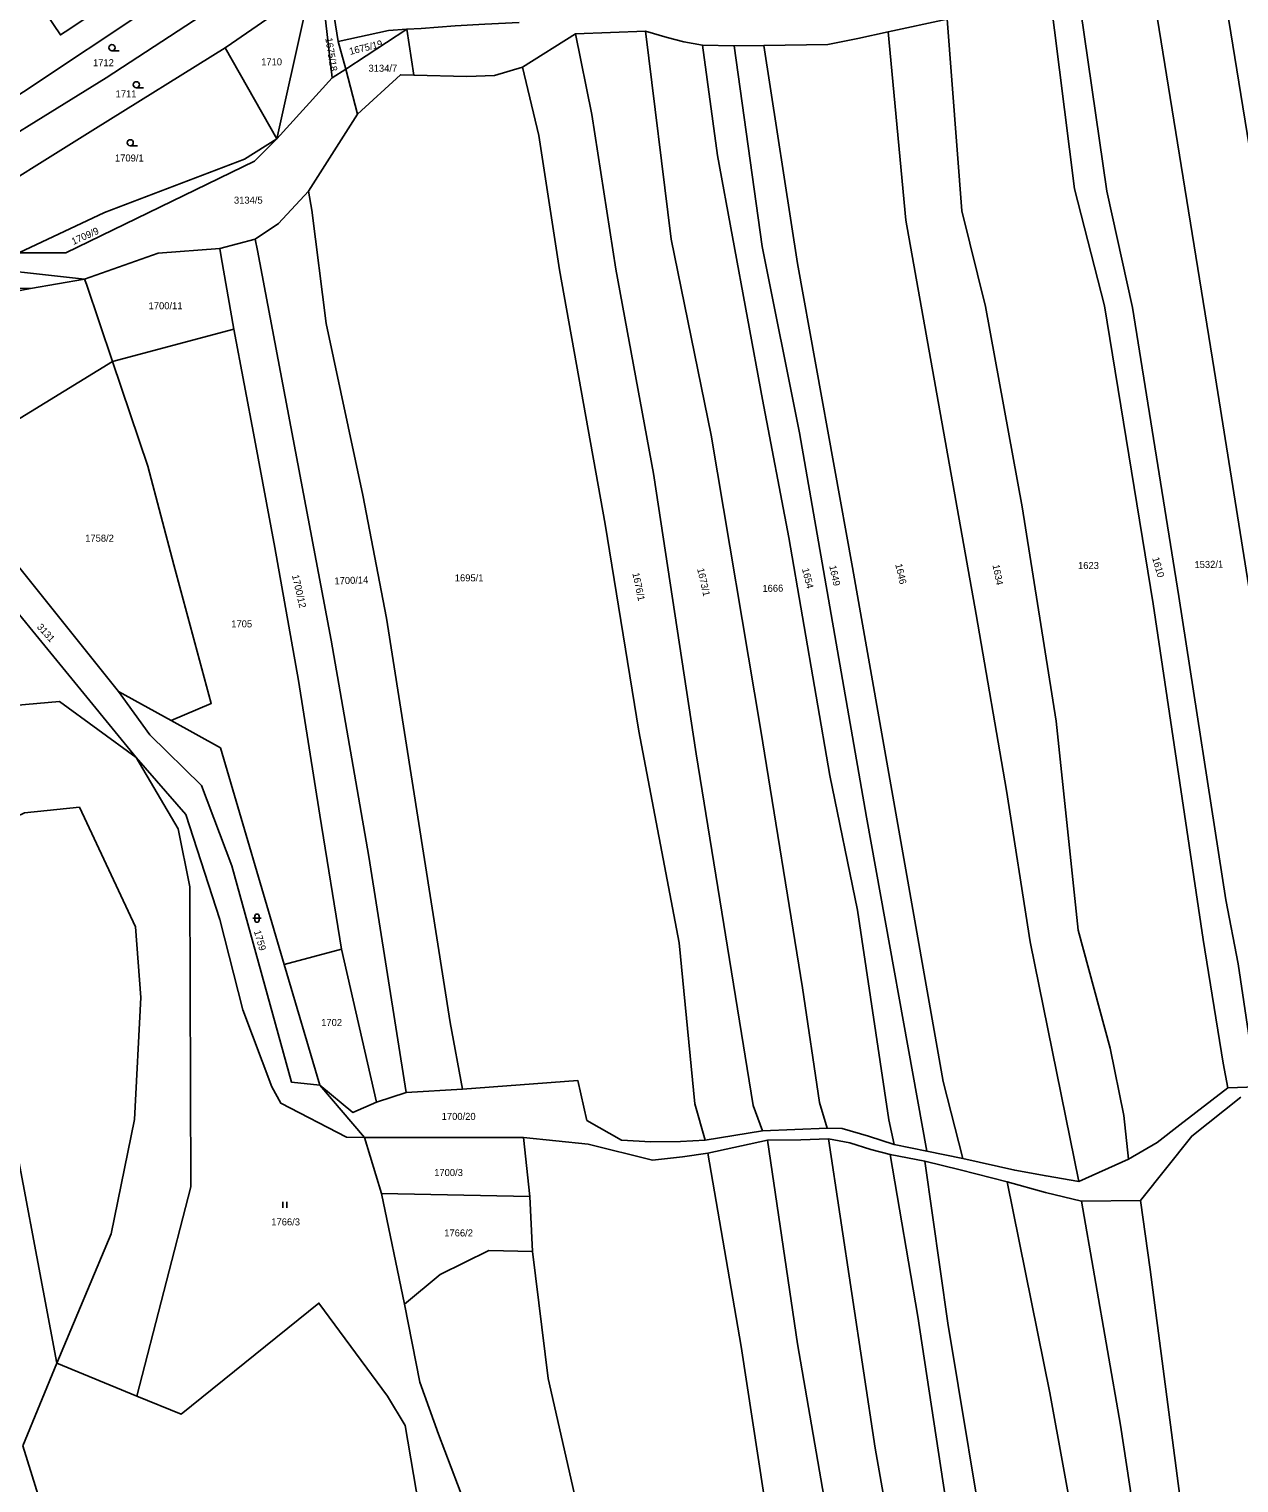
# Model space of a CAD drawing. Extents: x -776734 to -748832, y -1118122 to -976986.
# Drawn here: x -753041.9 to -752749.1, y -1116370.9 to -1116019.1 of the extents above; entities that cross this region are included whole.
import ezdxf

# ---------------------------------------------------------------- set-up
doc = ezdxf.new("R2010")
doc.units = 0
for name, color, linetype in [('KM_Hranice parcel', 7, 'Continuous'), ('KM_Parcelní čísla', 7, 'Continuous'), ('KM_Značky kultur', 7, 'Continuous')]:
    doc.layers.add(name, color=color, linetype=linetype)

msp = doc.modelspace()

# ---------------------------------------------------------------- linework, layer by layer
at = {"layer": 'KM_Hranice parcel'}
for p, q in [((-752968.54, -1116030.87), (-752976.29, -1115963.89)), ((-752819.73, -1116016.65), (-752833.98, -1116019.74)), ((-752965.28, -1116028.75), (-752967.11, -1116022.05)), ((-752965.28, -1116028.75), (-752950.51, -1116019.14)), ((-752950.51, -1116019.14), (-752948.8, -1116030.24)), ((-752909.66, -1116020.22), (-752922.47, -1116028.29)), ((-752892.71, -1116019.6), (-752909.66, -1116020.22)), ((-752981.94, -1116045.65), (-752994.45, -1116023.58)), ((-752871.27, -1116023.12), (-752878.89, -1116022.97)), ((-752864.08, -1116023.08), (-752871.27, -1116023.12)), ((-752968.54, -1116030.87), (-752965.28, -1116028.75)), ((-752962.43, -1116039.7), (-752965.28, -1116028.75)), ((-752981.94, -1116045.65), (-752968.54, -1116030.87)), ((-752962.43, -1116039.7), (-752974.3, -1116058.27)), ((-752987.22, -1116069.94), (-752995.8, -1116072.21)), ((-753028.53, -1116079.64), (-753041.63, -1116081.9)), ((-753021.77, -1116099.54), (-752992.38, -1116091.7)), ((-753062.74, -1116124.71), (-753021.77, -1116099.54)), ((-753007.52, -1116186.45), (-753020.28, -1116179.39)), ((-752966.34, -1116241.78), (-752980.19, -1116245.44)), ((-752966.34, -1116241.78), (-752957.87, -1116278.77)), ((-752971.59, -1116274.68), (-752980.19, -1116245.44)), ((-753048.18, -1116272.87), (-753035.24, -1116341.98)), ((-752960.75, -1116287.37), (-752971.59, -1116274.68)), ((-752950.68, -1116276.44), (-752937.03, -1116275.65)), ((-752751.79, -1116275.35), (-752744.78, -1116275.04)), ((-752957.87, -1116278.77), (-752950.68, -1116276.44)), ((-752878.25, -1116287.98), (-752864.42, -1116285.7)), ((-752864.42, -1116285.7), (-752848.73, -1116285.07)), ((-752922.23, -1116287.34), (-752960.75, -1116287.37)), ((-752960.75, -1116287.37), (-752956.61, -1116300.86)), ((-752920.7, -1116301.66), (-752922.23, -1116287.34)), ((-752863.22, -1116288), (-752877.63, -1116291.1)), ((-752832.51, -1116289.05), (-752824.61, -1116290.67)), ((-752825.09, -1116293.04), (-752833.52, -1116291.42)), ((-752824.61, -1116290.67), (-752815.88, -1116292.45)), ((-752787.79, -1116298), (-752775.8, -1116292.56)), ((-752956.61, -1116300.86), (-752920.7, -1116301.66)), ((-752956.61, -1116300.86), (-752951.04, -1116327.66)), ((-752920.06, -1116314.97), (-752920.7, -1116301.66)), ((-752772.91, -1116302.55), (-752787.16, -1116302.73)), ((-753043.48, -1116361.95), (-753035.24, -1116341.98)), ((-753035.24, -1116341.98), (-753015.85, -1116349.91)), ((-753035.72, -1116386.71), (-753043.48, -1116361.95))]:
    msp.add_line(p, q, dxfattribs=at)
for points in [[(-752967.11, -1116022.05), (-752969.32, -1116008.35), (-752970.82, -1115993.79), (-752976.29, -1115963.89)], [(-753087.59, -1116061.01), (-753058.76, -1116044.53), (-752996.79, -1116003.27), (-752977.94, -1115992.86)], [(-752977.02, -1116000.6), (-753023.29, -1116030.84), (-753062.99, -1116055.39), (-753084.59, -1116066.56)], [(-753015.66, -1116007.96), (-753020.51, -1116000.76), (-753028.51, -1116006.15), (-753030.65, -1116002.97), (-753039.08, -1116008.66), (-753041.27, -1116010.18), (-753034.37, -1116020.48), (-753032.1, -1116019.02), (-753015.66, -1116007.96)], [(-752709.42, -1116278.87), (-752719.17, -1116216.27), (-752731.88, -1116129.75), (-752745.61, -1116053.27), (-752754.05, -1116001.5)], [(-752788.29, -1116008.08), (-752781.04, -1116058.28), (-752774.81, -1116086.49), (-752763.64, -1116156.43), (-752752.27, -1116229.8), (-752749.26, -1116245.27), (-752744.78, -1116275.04)], [(-752727.08, -1116276.53), (-752742.8, -1116178.35), (-752755.07, -1116101.46), (-752770.59, -1116005.66)], [(-752975.83, -1116010.71), (-752992.9, -1116022.61), (-752994.45, -1116023.58)], [(-752975.83, -1116010.71), (-752975.26, -1116015.57), (-752981.94, -1116045.65)], [(-752794.92, -1116009.69), (-752788.84, -1116057.75), (-752781.58, -1116086.05), (-752769.8, -1116158.18), (-752757.71, -1116239.45), (-752752.86, -1116269.38), (-752751.79, -1116275.35)], [(-752950.51, -1116019.14), (-752947.06, -1116018.92), (-752938.79, -1116018.27), (-752931.58, -1116017.87), (-752923.32, -1116017.46)], [(-752819.73, -1116016.65), (-752816.11, -1116063.04), (-752810.43, -1116086.24), (-752801.58, -1116134.68), (-752793.3, -1116186.59), (-752788.01, -1116237.14), (-752780.22, -1116265.74), (-752776.97, -1116282.01), (-752775.8, -1116292.56)], [(-752950.51, -1116019.14), (-752954.92, -1116019.41), (-752967.11, -1116022.05)], [(-752909.66, -1116020.22), (-752905.73, -1116039.79), (-752899.94, -1116077.21), (-752890.78, -1116126.64), (-752880.46, -1116194.52), (-752866.66, -1116279.56), (-752864.42, -1116285.7)], [(-752878.89, -1116022.97), (-752883.47, -1116022.13), (-752887.47, -1116021.11), (-752892.71, -1116019.6)], [(-752892.71, -1116019.6), (-752886.48, -1116069.9), (-752876.85, -1116117.39), (-752864.78, -1116188.81), (-752854.75, -1116251.14), (-752850.61, -1116278.91), (-752848.73, -1116285.07)], [(-752833.98, -1116019.74), (-752841.3, -1116021.34), (-752848.59, -1116022.81), (-752864.08, -1116023.08)], [(-752833.98, -1116019.74), (-752829.68, -1116065.32), (-752812.65, -1116160.76), (-752805.34, -1116203.36), (-752799.62, -1116239.97), (-752787.79, -1116298)], [(-752994.45, -1116023.58), (-753025.86, -1116043.12), (-753058.5, -1116063.47)], [(-752878.89, -1116022.97), (-752875.29, -1116049.71), (-752864.39, -1116108.69), (-752858, -1116142.13), (-752848.12, -1116199.7), (-752841.39, -1116232.29), (-752833.83, -1116283.08), (-752832.51, -1116289.05)], [(-752871.27, -1116023.12), (-752864.48, -1116071.69), (-752855.46, -1116116.76), (-752839.19, -1116209.79), (-752824.61, -1116290.67)], [(-752864.08, -1116023.08), (-752855.91, -1116075.84), (-752842.65, -1116149.41), (-752820.7, -1116273.81), (-752815.88, -1116292.45)], [(-752922.47, -1116028.29), (-752929.31, -1116030.29), (-752936, -1116030.58), (-752948.8, -1116030.24)], [(-752922.47, -1116028.29), (-752918.51, -1116044.82), (-752913.52, -1116077.34), (-752902.51, -1116138.9), (-752894.32, -1116189.02), (-752884.58, -1116240.26), (-752880.8, -1116279.22), (-752878.25, -1116287.98)], [(-752948.8, -1116030.24), (-752952.05, -1116030.15), (-752962.43, -1116039.7)], [(-753044.41, -1116073.26), (-753023.65, -1116063.48), (-752989.81, -1116050.6), (-752981.94, -1116045.65)], [(-753044.41, -1116073.26), (-753033.01, -1116073.21), (-752987.38, -1116051.08), (-752981.94, -1116045.65)], [(-752974.3, -1116058.27), (-752981.55, -1116066.16), (-752987.22, -1116069.94)], [(-752974.3, -1116058.27), (-752973.48, -1116062.87), (-752970.02, -1116090.33), (-752961.18, -1116131.87), (-752955.4, -1116161.68), (-752940.03, -1116259.48), (-752937.03, -1116275.65)], [(-752950.68, -1116276.44), (-752959.73, -1116219.37), (-752968.85, -1116166.95), (-752986.67, -1116072.64), (-752987.22, -1116069.94)], [(-752995.8, -1116072.21), (-753010.7, -1116073.31), (-753028.53, -1116079.64)], [(-752992.38, -1116091.7), (-752995.47, -1116074.2), (-752995.8, -1116072.21)], [(-753028.53, -1116079.64), (-753059.19, -1116076.18), (-753068.82, -1116079.77), (-753075.47, -1116085.12)], [(-753041.63, -1116081.9), (-753059.3, -1116081.36), (-753068.46, -1116083.49)], [(-753068.46, -1116083.49), (-753047.89, -1116083.1), (-753041.63, -1116081.9)], [(-753021.77, -1116099.54), (-753028, -1116080.85), (-753028.53, -1116079.64)], [(-753016.03, -1116195.35), (-753068.59, -1116131.15), (-753087.2, -1116103.27), (-753098.9, -1116097.8), (-753112.58, -1116087.35)], [(-752992.38, -1116091.7), (-752987.4, -1116118.15), (-752982.48, -1116144.53), (-752976.7, -1116176.74), (-752971.58, -1116209.35), (-752966.34, -1116241.78)], [(-753021.77, -1116099.54), (-753013.18, -1116124.89), (-753006.88, -1116148.77), (-752997.84, -1116182.27), (-753007.52, -1116186.45)], [(-753020.28, -1116179.39), (-753053.97, -1116137.44), (-753062.74, -1116124.71)], [(-753100.44, -1116168.69), (-753080.87, -1116172.1), (-753055.75, -1116183.66), (-753034.54, -1116181.82), (-753016.03, -1116195.35)], [(-753020.28, -1116179.39), (-753012.72, -1116189.86), (-753000.18, -1116202.17), (-752992.85, -1116221.56), (-752978.39, -1116273.97), (-752971.59, -1116274.68)], [(-752980.19, -1116245.44), (-752995.61, -1116193.04), (-753007.52, -1116186.45)], [(-753035.24, -1116341.98), (-753022.07, -1116310.63), (-753016.45, -1116282.99), (-753014.85, -1116253.43), (-753016.19, -1116236.38), (-753029.76, -1116207.37), (-753043.07, -1116208.77), (-753055.04, -1116214.51), (-753087.55, -1116210.28), (-753106.81, -1116196.29)], [(-752960.75, -1116287.37), (-752965.09, -1116287.27), (-752980.98, -1116279.06), (-752983.18, -1116275.1), (-752990.21, -1116256.41), (-752995.77, -1116234.59), (-753003.99, -1116209.13), (-753016.03, -1116195.35)], [(-753016.03, -1116195.35), (-753005.83, -1116212.66), (-753003.06, -1116226.64), (-753002.8, -1116299.3), (-753015.85, -1116349.91)], [(-752957.87, -1116278.77), (-752963.53, -1116281.27), (-752971.59, -1116274.68)], [(-752937.03, -1116275.65), (-752909.14, -1116273.51), (-752906.94, -1116283.19), (-752898.57, -1116288.01), (-752891.45, -1116288.42), (-752884.26, -1116288.29), (-752878.25, -1116287.98)], [(-752775.8, -1116292.56), (-752768.9, -1116288.53), (-752763.4, -1116284.25), (-752751.79, -1116275.35)], [(-752748.61, -1116277.55), (-752760.49, -1116286.98), (-752772.91, -1116302.55)], [(-752848.73, -1116285.07), (-752845.09, -1116285.15), (-752838.71, -1116287.02), (-752832.51, -1116289.05)], [(-752877.63, -1116291.1), (-752883.77, -1116292), (-752891, -1116292.83), (-752906.61, -1116288.95), (-752922.23, -1116287.34)], [(-752848.4, -1116287.69), (-752855.12, -1116287.88), (-752863.22, -1116288)], [(-752863.22, -1116288), (-752855.91, -1116337.3), (-752848.76, -1116378.81), (-752840.45, -1116429.14), (-752824.69, -1116503.54), (-752814.93, -1116553.73), (-752808.43, -1116594.1)], [(-752848.4, -1116287.69), (-752837.13, -1116362.49), (-752826.45, -1116422.89), (-752814.79, -1116480.45), (-752809.54, -1116509.57), (-752800.89, -1116559.28), (-752794.1, -1116593.96), (-752792.99, -1116603.2)], [(-752833.52, -1116291.42), (-752838.21, -1116290.21), (-752843.27, -1116288.61), (-752848.4, -1116287.69)], [(-752877.63, -1116291.1), (-752869.59, -1116337.9), (-752862.72, -1116382.66), (-752850.75, -1116445.91), (-752835.03, -1116523.75), (-752829.31, -1116556.49), (-752823.59, -1116583.18)], [(-752833.52, -1116291.42), (-752826.83, -1116330.7), (-752815.09, -1116407.52), (-752811.43, -1116428.61), (-752803.47, -1116463.09), (-752801.41, -1116472.72), (-752791.38, -1116532.26), (-752787.25, -1116551.18), (-752780.49, -1116588.32), (-752778.77, -1116603.83), (-752778.25, -1116611.97)], [(-752825.09, -1116293.04), (-752819.57, -1116332.31), (-752809.46, -1116393.11), (-752803.37, -1116431.8), (-752796.63, -1116461.59), (-752786.05, -1116522.19), (-752777.44, -1116571.27), (-752773.7, -1116591.7), (-752772.07, -1116616.19)], [(-752805.15, -1116298.11), (-752816.51, -1116295.19), (-752825.09, -1116293.04)], [(-752815.88, -1116292.45), (-752803.32, -1116295.28), (-752795.74, -1116296.64), (-752787.79, -1116298)], [(-752787.16, -1116302.73), (-752795.92, -1116300.69), (-752805.15, -1116298.11)], [(-752805.15, -1116298.11), (-752794.84, -1116349.17), (-752781.75, -1116420.84), (-752772.01, -1116487.84), (-752760.28, -1116556.32), (-752754.8, -1116599.4), (-752752.06, -1116629.95)], [(-752787.16, -1116302.73), (-752777.77, -1116356.93), (-752766.61, -1116429.98), (-752746.86, -1116564.47), (-752742.81, -1116592.14), (-752741.02, -1116611.97), (-752740.01, -1116640.44)], [(-752772.91, -1116302.55), (-752770.55, -1116319.3), (-752762.04, -1116384.6), (-752752.26, -1116440.61), (-752739.95, -1116516.47), (-752735.57, -1116557.68)], [(-752951.04, -1116327.66), (-752942.45, -1116320.53), (-752930.67, -1116314.7), (-752920.06, -1116314.97)], [(-752920.06, -1116314.97), (-752916.27, -1116345.7), (-752905.92, -1116391.11), (-752895.4, -1116432.85), (-752886.17, -1116491.69), (-752884.45, -1116523.6)], [(-753015.85, -1116349.91), (-753005.15, -1116354.29), (-752971.77, -1116327.41), (-752955.21, -1116349.94), (-752950.88, -1116357.06), (-752943.46, -1116400.67), (-752953.3, -1116424.53)], [(-752884.45, -1116523.6), (-752899.48, -1116504.2), (-752916.02, -1116491.24), (-752923.14, -1116447.07), (-752927.51, -1116399.44), (-752942.86, -1116359.14), (-752947.37, -1116346.53), (-752951.04, -1116327.66)]]:
    msp.add_lwpolyline(points, dxfattribs=at)
at = {"layer": 'KM_Značky kultur'}
for p, q in [((-753021.883, -1116024.35), (-753020.133, -1116024.35)), ((-753015.953, -1116033.31), (-753014.203, -1116033.31)), ((-753017.463, -1116047.35), (-753015.713, -1116047.35)), ((-752987.781, -1116234.261), (-752985.779, -1116234.261)), ((-752987.281, -1116233.761), (-752987.281, -1116234.762)), ((-752986.279, -1116234.762), (-752986.279, -1116233.761)), ((-752980.551, -1116304.4), (-752980.551, -1116302.9)), ((-752979.55, -1116304.4), (-752979.55, -1116302.9))]:
    msp.add_line(p, q, dxfattribs=at)
for centre in [(-753021.8829, -1116023.5998), (-753015.9529, -1116032.5598), (-753017.4629, -1116046.5998)]:
    msp.add_circle(centre, 0.75, dxfattribs=at)
for centre, start, end in [((-752986.78, -1116233.7609), 0, 180), ((-752986.78, -1116234.7609), 180, 359.987886)]:
    msp.add_arc(centre, 0.5, start, end, dxfattribs=at)

# ---------------------------------------------------------------- texts
at = {"layer": 'KM_Parcelní čísla'}
for s, rotation, p in [('1675/18', 279, (-752970.239, -1116021.292)), ('1675/19', 14, (-752964.204, -1116025.344)), ('1709/9', 24, (-753031.224, -1116071.346)), ('1649', 282, (-752848.241, -1116149.046)), ('1646', 283, (-752832.278, -1116148.651)), ('1634', 281, (-752808.724, -1116148.812)), ('1610', 286, (-752770.077, -1116147.114)), ('1532/1', 1, (-752759.815, -1116149.549)), ('1700/12', 283, (-752978.308, -1116151.321)), ('1700/14', 2, (-752968, -1116153.489)), ('1676/1', 282, (-752895.911, -1116150.806)), ('1673/1', 283, (-752880.238, -1116149.721)), ('1654', 284, (-752854.854, -1116149.735)), ('1666', 1, (-752864.415, -1116155.309)), ('3131', 312, (-753040.161, -1116163.868)), ('1759', 286, (-752987.527, -1116237.434))]:
    msp.add_text(s, height=1.7, rotation=rotation, dxfattribs=at).set_placement(p)
for s, p in [('1712', (-753026.47, -1116028.07)), ('1710', (-752985.76, -1116027.86)), ('3134/7', (-752959.78, -1116029.41)), ('1711', (-753021, -1116035.61)), ('1709/1', (-753021.15, -1116051.13)), ('3134/5', (-752992.35, -1116061.33)), ('1700/11', (-753013.01, -1116086.89)), ('1758/2', (-753028.36, -1116143.14)), ('1623', (-752788.02, -1116149.75)), ('1695/1', (-752938.89, -1116152.75)), ('1705', (-752993, -1116163.89)), ('1702', (-752971.23, -1116260.35)), ('1700/20', (-752942.06, -1116283.08)), ('1700/3', (-752943.88, -1116296.67)), ('1766/3', (-752983.31, -1116308.62)), ('1766/2', (-752941.44, -1116311.29))]:
    msp.add_text(s, height=1.7, dxfattribs=at).set_placement(p)

doc.saveas('drawing.dxf')
